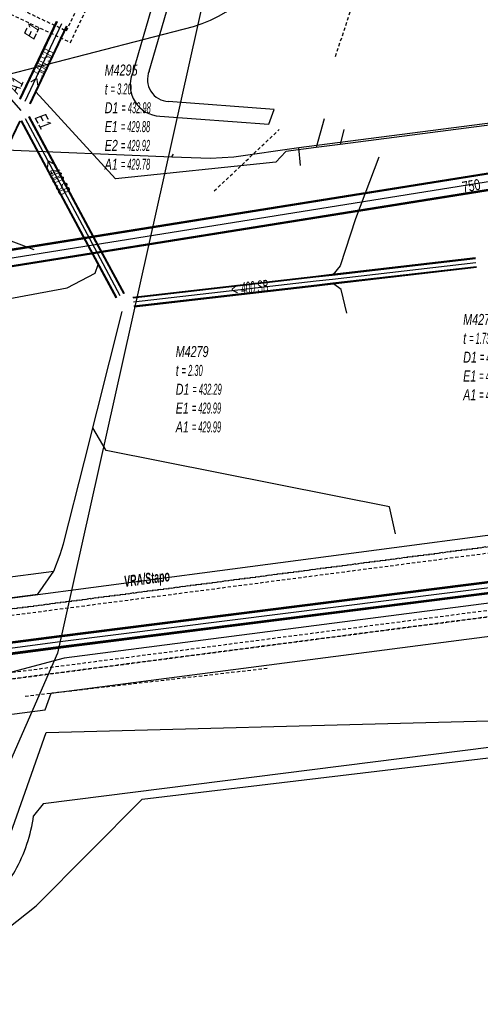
# Model space of a CAD drawing. Header units: metres. Extents: x 2695563 to 2696938, y 1260544 to 1262032.
# Tile 265 of 303: x 2696689 to 2696710, y 1261645 to 1261690. Entities that reach past the tile are written whole.
import ezdxf

# ---------------------------------------------------------------- set-up
doc = ezdxf.new("R2010")
doc.units = ezdxf.units.M
doc.linetypes.add('AUSGEZOGEN', pattern=[0])
doc.linetypes.add('STRICHLINIE2_S3', pattern=[0.25, 0.15, -0.1])
for name, color, linetype in [('AW_LK_ Haltung Text', 7, 'AUSGEZOGEN'), ('AW_LK_Andere Bauwerke Detailpolygon', 24, 'AUSGEZOGEN'), ('AW_LK_Ein-Auslauftext', 24, 'AUSGEZOGEN'), ('AW_LK_Haltung', 24, 'AUSGEZOGEN'), ('AW_LK_Normschacht Text', 24, 'AUSGEZOGEN'), ('EW_LK_Trasseabs', 1, 'AUSGEZOGEN'), ('EW_LK_Trasseabs_Text', 1, 'AUSGEZOGEN'), ('EW_LK_Trasserand', 1, 'AUSGEZOGEN'), ('FM_LK_SW_TRASSEKANTE', 94, 'AUSGEZOGEN'), ('FM_LK_SW_TRASSEKANTE_TEXT', 94, 'AUSGEZOGEN'), ('GA_LK_Bauwerk_Linie', 32, 'AUSGEZOGEN'), ('GA_LK_Leitung', 32, 'AUSGEZOGEN'), ('TV_LK_LEITUNG', 92, 'AUSGEZOGEN'), ('WA_LK_Bauwerk_Linie', 171, 'AUSGEZOGEN')]:
    doc.layers.add(name, color=color, linetype=linetype)
doc.styles.add('ARIAL', font='arial.ttf')
doc.styles.add('ARIALNARROW', font='ARIALN.TTF')
pattern_1 = [(0, (2708005, 1273150), (6075, 6075), [6075, -6075]), (90, (2708005, 1273150), (-6075, 6075), [6075, -6075])]

# ---------------------------------------------------------------- blocks, each defined once
blk = doc.blocks.new('COMPLEXOBJECT_1555')
at = {"layer": 'AW_LK_Haltung', "color": 24, "linetype": 'AUSGEZOGEN', "transparency": 33554687}
blk.add_lwpolyline([(6729.21, 11659.68), (6689.51, 11654.67), (6689.07, 11654.12)], dxfattribs=at)
for centre, radius, start, end in [((6681.807, 11655.162), 7.338, 341.3992, 351.8397), ((6681.955, 11655.106), 7.179, 330.7661, 341.4396), ((6681.808, 11655.184), 7.346, 322.8899, 330.7968), ((6684.819, 11652.749), 3.477, 316.6018, 324.9469)]:
    blk.add_arc(centre, radius, start, end, dxfattribs=at)
blk = doc.blocks.new('COMPLEXOBJECT_1612')
at = {"layer": 'EW_LK_Trasserand', "color": 1, "linetype": 'AUSGEZOGEN', "transparency": 33554687}
for points in [[(6696.456, 11700.042), (6694.573, 11691.459), (6693.592, 11688.104)], [(6694.353, 11688.213), (6695.252, 11691.286), (6697.124, 11699.818)], [(6694.841, 11686.15), (6699.831, 11685.776), (6700.078, 11686.457), (6695.242, 11686.822)]]:
    blk.add_lwpolyline(points, dxfattribs=at)
for centre, radius, start, end in [((6698.963, 11699.638), 2.539, 138.368, 170.8476), ((6713.077, 11724.418), 28.101, 235.264, 236.6591), ((6699.399, 11699.467), 2.302, 140.1361, 171.2221), ((6694.904, 11687.566), 1.418, 157.7043, 267.4692), ((6695.286, 11687.83), 1.009, 157.6865, 267.4795)]:
    blk.add_arc(centre, radius, start, end, dxfattribs=at)
blk = doc.blocks.new('COMPLEXOBJECT_1963')
at = {"layer": 'EW_LK_Trasseabs', "color": 1, "linetype": 'AUSGEZOGEN', "transparency": 33554687}
blk.add_line((6685.62, 11687.463), (6696.389, 11690.256), dxfattribs=at)
for centre, radius, start, end in [((6700.869, 11702.276), 2.022, 163.9436, 220.2543), ((6692.922, 11696.614), 7.745, 346.9344, 34.2165), ((6694.813, 11695.758), 5.723, 285.9827, 351.0024)]:
    blk.add_arc(centre, radius, start, end, dxfattribs=at)
blk = doc.blocks.new('COMPLEXOBJECT_2022')
at = {"layer": 'EW_LK_Trasseabs', "color": 1, "linetype": 'STRICHLINIE2_S3', "transparency": 33554687}
blk.add_line((6699.716, 11702.64), (6699.143, 11702.749), dxfattribs=at)
blk.add_lwpolyline([(6702.882, 11688.882), (6703.833, 11691.743), (6701.947, 11698.394)], dxfattribs=at)
blk.add_arc((6692.875, 11696.336), 9.303, 12.7793, 42.6588, dxfattribs=at)
blk = doc.blocks.new('COMPLEXOBJECT_2775')
at = {"layer": 'FM_LK_SW_TRASSEKANTE', "color": 94, "linetype": 'AUSGEZOGEN', "transparency": 33554687}
for points in [[(6679.641, 11643.214), (6680.607, 11643.471), (6684.941, 11644.624), (6689.65, 11657.93), (6726.711, 11658.913)], [(6727.873, 11656.499), (6720.464, 11642.303), (6720.97, 11640.46), (6727.23, 11634.231)]]:
    blk.add_lwpolyline(points, dxfattribs=at)
blk.add_arc((6726.39, 11657.272), 1.672, 332.4669, 78.9416, dxfattribs=at)

msp = doc.modelspace()

# ---------------------------------------------------------------- hatches: boundary and pattern name
at = {"layer": 'EW_LK_Trasserand', "lineweight": 18, "transparency": 33554687}
h = msp.add_hatch(dxfattribs=at)
h.set_pattern_fill('MUSTER', color=1, scale=6075, style=0, pattern_type=2)
h.set_pattern_definition(pattern_1)
h.paths.add_polyline_path([(2696698.035, 1261701.135), (2696698.004, 1261701.1), (2696697.975, 1261701.064), (2696697.945, 1261701.028), (2696697.917, 1261700.992), (2696697.889, 1261700.955), (2696697.862, 1261700.917), (2696697.835, 1261700.879), (2696697.809, 1261700.84), (2696697.784, 1261700.801), (2696697.76, 1261700.762), (2696697.736, 1261700.722), (2696697.713, 1261700.681), (2696697.691, 1261700.641), (2696697.67, 1261700.599), (2696697.649, 1261700.558), (2696697.629, 1261700.516), (2696697.61, 1261700.474), (2696697.592, 1261700.431), (2696697.574, 1261700.388), (2696697.557, 1261700.345), (2696697.541, 1261700.301), (2696697.526, 1261700.257), (2696697.512, 1261700.213), (2696697.498, 1261700.169), (2696697.485, 1261700.124), (2696697.473, 1261700.079), (2696697.462, 1261700.034), (2696697.452, 1261699.989), (2696697.442, 1261699.943), (2696697.434, 1261699.898), (2696697.426, 1261699.852), (2696695.543, 1261691.269), (2696694.562, 1261687.914), (2696694.531, 1261687.832), (2696694.506, 1261687.748), (2696694.485, 1261687.663), (2696694.47, 1261687.577), (2696694.461, 1261687.49), (2696694.456, 1261687.402), (2696694.457, 1261687.315), (2696694.464, 1261687.227), (2696694.476, 1261687.14), (2696694.493, 1261687.055), (2696694.515, 1261686.97), (2696694.543, 1261686.887), (2696694.576, 1261686.806), (2696694.614, 1261686.727), (2696694.656, 1261686.65), (2696694.703, 1261686.576), (2696694.755, 1261686.505), (2696694.811, 1261686.438), (2696694.871, 1261686.374), (2696694.935, 1261686.314), (2696695.002, 1261686.258), (2696695.073, 1261686.207), (2696695.147, 1261686.159), (2696695.223, 1261686.117), (2696695.302, 1261686.079), (2696695.383, 1261686.046), (2696695.466, 1261686.018), (2696695.551, 1261685.996), (2696695.637, 1261685.979), (2696695.724, 1261685.967), (2696695.811, 1261685.96), (2696700.801, 1261685.586), (2696701.048, 1261686.267), (2696696.212, 1261686.632), (2696696.15, 1261686.637), (2696696.088, 1261686.645), (2696696.027, 1261686.657), (2696695.967, 1261686.674), (2696695.908, 1261686.693), (2696695.85, 1261686.717), (2696695.793, 1261686.744), (2696695.739, 1261686.774), (2696695.686, 1261686.807), (2696695.636, 1261686.844), (2696695.588, 1261686.884), (2696695.543, 1261686.927), (2696695.5, 1261686.972), (2696695.46, 1261687.02), (2696695.423, 1261687.071), (2696695.39, 1261687.123), (2696695.36, 1261687.178), (2696695.333, 1261687.234), (2696695.309, 1261687.292), (2696695.29, 1261687.351), (2696695.274, 1261687.411), (2696695.261, 1261687.472), (2696695.253, 1261687.534), (2696695.248, 1261687.596), (2696695.248, 1261687.659), (2696695.251, 1261687.721), (2696695.258, 1261687.783), (2696695.268, 1261687.844), (2696695.283, 1261687.905), (2696695.301, 1261687.965), (2696695.323, 1261688.023), (2696696.222, 1261691.096), (2696698.094, 1261699.628), (2696698.1, 1261699.668), (2696698.108, 1261699.707), (2696698.116, 1261699.747), (2696698.124, 1261699.786), (2696698.133, 1261699.825), (2696698.143, 1261699.864), (2696698.154, 1261699.903), (2696698.165, 1261699.942), (2696698.177, 1261699.98), (2696698.19, 1261700.019), (2696698.203, 1261700.057), (2696698.217, 1261700.094), (2696698.232, 1261700.132), (2696698.247, 1261700.169), (2696698.263, 1261700.206), (2696698.28, 1261700.243), (2696698.297, 1261700.279), (2696698.315, 1261700.315), (2696698.333, 1261700.351), (2696698.352, 1261700.387), (2696698.372, 1261700.422), (2696698.392, 1261700.457), (2696698.413, 1261700.491), (2696698.435, 1261700.525), (2696698.457, 1261700.559), (2696698.48, 1261700.592), (2696698.503, 1261700.625), (2696698.527, 1261700.657), (2696698.551, 1261700.689), (2696698.576, 1261700.721), (2696698.602, 1261700.752), (2696698.584, 1261700.764), (2696698.565, 1261700.776), (2696698.547, 1261700.788), (2696698.528, 1261700.801), (2696698.51, 1261700.813), (2696698.492, 1261700.825), (2696698.473, 1261700.837), (2696698.455, 1261700.85), (2696698.436, 1261700.862), (2696698.418, 1261700.874), (2696698.4, 1261700.886), (2696698.381, 1261700.899), (2696698.363, 1261700.911), (2696698.345, 1261700.923), (2696698.326, 1261700.936), (2696698.308, 1261700.948), (2696698.29, 1261700.96), (2696698.272, 1261700.973), (2696698.253, 1261700.985), (2696698.235, 1261700.998), (2696698.217, 1261701.01), (2696698.199, 1261701.022), (2696698.18, 1261701.035), (2696698.162, 1261701.047), (2696698.144, 1261701.06), (2696698.126, 1261701.072), (2696698.108, 1261701.085), (2696698.089, 1261701.097), (2696698.071, 1261701.11), (2696698.053, 1261701.122)], flags=0)
h = msp.add_hatch(dxfattribs=at)
h.set_pattern_fill('MUSTER', color=1, scale=6075, style=0, pattern_type=2)
h.set_pattern_definition(pattern_1)
h.paths.add_polyline_path([(2696665.643, 1261655.534), (2696690.567, 1261658.784), (2696690.849, 1261659.547), (2696733.205, 1261665.053), (2696733.068, 1261664.76), (2696804.609, 1261674.065), (2696804.42, 1261675.631), (2696739.075, 1261666.951), (2696733.958, 1261666.661), (2696691.437, 1261661.139), (2696687.016, 1261659.964), (2696671.151, 1261657.948), (2696670.784, 1261660.657), (2696668.396, 1261660.346), (2696668.357, 1261660.585), (2696665.049, 1261660.129)], flags=0)

# ---------------------------------------------------------------- linework, layer by layer
at = {"layer": 'AW_LK_Andere Bauwerke Detailpolygon', "color": 24, "linetype": 'STRICHLINIE2_S3', "transparency": 33554687}
for points in [[(2696694.214, 1261704.595), (2696687.854, 1261691.165), (2696691.73, 1261689.33), (2696698.09, 1261702.76), (2696694.214, 1261704.595)], [(2696688.385, 1261691.355), (2696691.54, 1261689.861), (2696697.559, 1261702.57), (2696694.404, 1261704.064), (2696688.385, 1261691.355)]]:
    msp.add_lwpolyline(points, close=True, dxfattribs=at)
at = {"layer": 'AW_LK_Haltung', "linetype": 'AUSGEZOGEN', "transparency": 33554687}
for p, q in [((2696689.408, 1261686.759), (2696691.091, 1261690.308)), ((2696689.426, 1261686.75), (2696691.109, 1261690.299)), ((2696689.444, 1261686.742), (2696691.127, 1261690.291)), ((2696689.86, 1261686.544), (2696691.543, 1261690.093)), ((2696689.878, 1261686.536), (2696691.561, 1261690.085)), ((2696689.896, 1261686.527), (2696691.579, 1261690.076)), ((2696685.729, 1261678.072), (2696689.413, 1261685.747)), ((2696685.747, 1261678.064), (2696689.431, 1261685.739)), ((2696692.657, 1261679.814), (2696689.486, 1261685.739)), ((2696692.674, 1261679.824), (2696689.503, 1261685.748)), ((2696692.992, 1261679.994), (2696689.821, 1261685.918)), ((2696693.009, 1261680.004), (2696689.838, 1261685.927)), ((2696693.027, 1261680.013), (2696689.856, 1261685.937)), ((2696692.639, 1261679.805), (2696689.468, 1261685.729)), ((2696694.162, 1261677.82), (2696692.992, 1261679.994)), ((2696694.18, 1261677.83), (2696693.009, 1261680.004)), ((2696694.198, 1261677.839), (2696693.027, 1261680.013)), ((2696693.81, 1261677.631), (2696692.639, 1261679.805)), ((2696693.828, 1261677.64), (2696692.657, 1261679.814)), ((2696693.846, 1261677.65), (2696692.674, 1261679.824)), ((2696710.258, 1261679.465), (2696703.691, 1261678.705)), ((2696710.26, 1261679.445), (2696703.693, 1261678.685)), ((2696710.262, 1261679.425), (2696703.695, 1261678.665)), ((2696710.304, 1261679.067), (2696703.737, 1261678.307)), ((2696710.306, 1261679.047), (2696703.739, 1261678.287)), ((2696710.308, 1261679.027), (2696703.741, 1261678.267)), ((2696702.949, 1261678.62), (2696694.586, 1261677.658)), ((2696702.951, 1261678.6), (2696694.588, 1261677.638)), ((2696702.953, 1261678.58), (2696694.59, 1261677.618)), ((2696703.691, 1261678.705), (2696702.949, 1261678.62)), ((2696703.693, 1261678.685), (2696702.951, 1261678.6)), ((2696703.695, 1261678.665), (2696702.953, 1261678.58)), ((2696702.995, 1261678.222), (2696694.632, 1261677.26)), ((2696702.997, 1261678.202), (2696694.634, 1261677.24)), ((2696702.999, 1261678.182), (2696694.636, 1261677.22)), ((2696703.737, 1261678.307), (2696702.995, 1261678.222)), ((2696703.739, 1261678.287), (2696702.997, 1261678.202)), ((2696703.741, 1261678.267), (2696702.999, 1261678.182))]:
    msp.add_line(p, q, dxfattribs=at)
at = {"layer": 'AW_LK_Haltung', "color": 255, "transparency": 33554687}
for p, q in [((2696689.652, 1261686.643), (2696691.335, 1261690.192)), ((2696692.833, 1261679.909), (2696689.662, 1261685.833)), ((2696694.004, 1261677.735), (2696692.833, 1261679.909)), ((2696710.283, 1261679.246), (2696703.716, 1261678.486)), ((2696702.974, 1261678.401), (2696694.611, 1261677.439)), ((2696703.716, 1261678.486), (2696702.974, 1261678.401))]:
    msp.add_line(p, q, dxfattribs=at)
at = {"layer": 'AW_LK_Haltung', "color": 24, "linetype": 'AUSGEZOGEN', "transparency": 33554687}
for p, q in [((2696703.33, 1261685.83), (2696702.976, 1261684.522)), ((2696704.228, 1261685.351), (2696704.067, 1261684.663)), ((2696705.83, 1261684.077), (2696704.771, 1261681.262)), ((2696692.362, 1261670.165), (2696694.092, 1261677.015)), ((2696675.625, 1261663.171), (2696690.966, 1261665.123)), ((2696695.003, 1261654.684), (2696727.917, 1261658.627))]:
    msp.add_line(p, q, dxfattribs=at)
for points in [[(2696691.45, 1261701.02), (2696690.724, 1261699.725), (2696686.741, 1261692.444), (2696686.001, 1261691.095), (2696686.363, 1261689.825), (2696688.002, 1261687.855), (2696689.46, 1261686.22)], [(2696743.47, 1261691.11), (2696742.731, 1261689.674), (2696736.099, 1261688.815), (2696722.513, 1261687.054), (2696721.72, 1261686.951), (2696704.067, 1261684.663), (2696702.976, 1261684.522), (2696701.588, 1261684.342), (2696701.13, 1261683.846)], [(2696701.13, 1261683.846), (2696693.785, 1261683.095), (2696690.135, 1261687.078)], [(2696690.059, 1261679.841), (2696687.627, 1261680.761), (2696687.357, 1261681.406)], [(2696704.763, 1261681.262), (2696704.074, 1261679.101), (2696703.738, 1261678.693)], [(2696678.361, 1261676.827), (2696681.895, 1261676.291), (2696691.581, 1261678.092), (2696692.849, 1261678.775), (2696692.996, 1261679.165)], [(2696704.366, 1261676.935), (2696704.11, 1261678.02), (2696703.766, 1261678.287)], [(2696706.605, 1261666.829), (2696706.328, 1261668.074), (2696693.361, 1261670.652), (2696692.749, 1261671.696)], [(2696690.966, 1261665.123), (2696691.257, 1261665.89), (2696691.409, 1261666.375), (2696692.362, 1261670.165)], [(2696651.283, 1261658.627), (2696662.559, 1261660.414), (2696665.156, 1261660.928), (2696673.596, 1261662.155), (2696674.276, 1261662.098), (2696682.015, 1261663.02), (2696690.224, 1261664.071), (2696690.966, 1261665.123)], [(2696685.72, 1261646.3), (2696690.16, 1261649.8), (2696695.003, 1261654.684)]]:
    msp.add_lwpolyline(points, dxfattribs=at)
at = {"layer": 'EW_LK_Trasseabs', "color": 1, "linetype": 'AUSGEZOGEN', "transparency": 33554687}
for p, q in [((2696702.172, 1261684.521), (2696721.405, 1261687)), ((2696676.899, 1261684.914), (2696696.363, 1261684.1)), ((2696702.252, 1261683.701), (2696702.172, 1261684.521)), ((2696696.363, 1261684.1), (2696698.128, 1261684.035)), ((2696677.859, 1261662.426), (2696758.385, 1261673.064))]:
    msp.add_line(p, q, dxfattribs=at)
at = {"layer": 'EW_LK_Trasseabs', "color": 1, "linetype": 'STRICHLINIE2_S3', "transparency": 33554687}
for p, q in [((2696698.304, 1261682.532), (2696701.277, 1261685.345)), ((2696696.363, 1261684.1), (2696696.442, 1261684.22)), ((2696689.649, 1261659.41), (2696700.728, 1261660.686))]:
    msp.add_line(p, q, dxfattribs=at)
at = {"layer": 'EW_LK_Trasseabs', "color": 1, "linetype": 'AUSGEZOGEN', "transparency": 33554687}
msp.add_lwpolyline([(2696698.128, 1261684.035), (2696699.207, 1261684.094), (2696702.172, 1261684.521)], dxfattribs=at)
at = {"layer": 'EW_LK_Trasserand', "color": 1, "linetype": 'AUSGEZOGEN', "transparency": 33554687}
msp.add_lwpolyline([(2696665.643, 1261655.534), (2696690.567, 1261658.784), (2696690.849, 1261659.547), (2696733.205, 1261665.053), (2696733.068, 1261664.76), (2696804.609, 1261674.065), (2696804.42, 1261675.631), (2696739.075, 1261666.951), (2696733.958, 1261666.661), (2696691.437, 1261661.139), (2696687.016, 1261659.964), (2696671.151, 1261657.948), (2696670.784, 1261660.657), (2696668.396, 1261660.346), (2696668.357, 1261660.585), (2696665.049, 1261660.129), (2696665.643, 1261655.534)], close=True, dxfattribs=at)
at = {"layer": 'FM_LK_SW_TRASSEKANTE', "linetype": 'AUSGEZOGEN', "transparency": 33554687}
for p, q in [((2696679.699, 1261678.383), (2696738.489, 1261687.796)), ((2696679.703, 1261678.358), (2696738.493, 1261687.771)), ((2696679.707, 1261678.333), (2696738.497, 1261687.746)), ((2696679.817, 1261677.643), (2696738.607, 1261687.056)), ((2696679.821, 1261677.618), (2696738.611, 1261687.031)), ((2696679.825, 1261677.593), (2696738.615, 1261687.006))]:
    msp.add_line(p, q, dxfattribs=at)
at = {"layer": 'FM_LK_SW_TRASSEKANTE', "color": 255, "transparency": 33554687}
msp.add_line((2696679.762, 1261677.988), (2696738.552, 1261687.401), dxfattribs=at)
at = {"layer": 'GA_LK_Bauwerk_Linie', "color": 32, "linetype": 'STRICHLINIE2_S3', "transparency": 33554687}
for points in [[(2696669.46, 1261657.64), (2696669.08, 1261660.79), (2696813.61, 1261679.68), (2696814.21, 1261674.83), (2696804.2, 1261673.51), (2696804.01, 1261675.19), (2696669.46, 1261657.64)], [(2696669.413, 1261660.531), (2696669.722, 1261657.977), (2696804.274, 1261675.527), (2696804.464, 1261673.847), (2696813.876, 1261675.089), (2696813.349, 1261679.343), (2696669.413, 1261660.531)]]:
    msp.add_lwpolyline(points, close=True, dxfattribs=at)
at = {"layer": 'GA_LK_Leitung', "linetype": 'AUSGEZOGEN', "transparency": 33554687}
for p, q in [((2696713.689, 1261665.004), (2696691.213, 1261662.168)), ((2696713.693, 1261664.973), (2696691.217, 1261662.137)), ((2696713.697, 1261664.942), (2696691.221, 1261662.106)), ((2696713.751, 1261664.508), (2696691.277, 1261661.672)), ((2696713.755, 1261664.477), (2696691.281, 1261661.641)), ((2696713.759, 1261664.446), (2696691.285, 1261661.61)), ((2696691.213, 1261662.168), (2696682.607, 1261661.038)), ((2696691.217, 1261662.137), (2696682.614, 1261661.008)), ((2696691.221, 1261662.106), (2696682.621, 1261660.977)), ((2696691.277, 1261661.672), (2696682.721, 1261660.549)), ((2696691.281, 1261661.641), (2696682.728, 1261660.518)), ((2696691.285, 1261661.61), (2696682.735, 1261660.488))]:
    msp.add_line(p, q, dxfattribs=at)
at = {"layer": 'GA_LK_Leitung', "color": 255, "linetype": 'AUSGEZOGEN', "transparency": 33554687}
for p, q in [((2696713.724, 1261664.725), (2696691.249, 1261661.889)), ((2696691.249, 1261661.889), (2696682.671, 1261660.763))]:
    msp.add_line(p, q, dxfattribs=at)
at = {"layer": 'TV_LK_LEITUNG', "color": 92, "linetype": 'AUSGEZOGEN', "transparency": 33554687}
msp.add_lwpolyline([(2696719.488, 1261757.113), (2696706.547, 1261730.5), (2696691.13, 1261661.371), (2696677.045, 1261629.232)], dxfattribs=at)
at = {"layer": 'WA_LK_Bauwerk_Linie', "color": 7, "linetype": 'STRICHLINIE2_S3', "transparency": 33554687}
for points in [[(2696669.46, 1261657.64), (2696804.01, 1261675.19), (2696804.2, 1261673.51), (2696814.21, 1261674.83), (2696813.61, 1261679.68), (2696669.08, 1261660.79), (2696669.46, 1261657.64)], [(2696669.722, 1261657.977), (2696804.274, 1261675.527), (2696804.464, 1261673.847), (2696813.876, 1261675.089), (2696813.349, 1261679.343), (2696669.413, 1261660.531), (2696669.722, 1261657.977)]]:
    msp.add_lwpolyline(points, close=True, dxfattribs=at)

# ---------------------------------------------------------------- block references
at = {"layer": 'AW_LK_Haltung', "color": 24, "linetype": 'AUSGEZOGEN', "lineweight": -3, "transparency": 33554687}
msp.add_blockref('COMPLEXOBJECT_1555', (2690000.97, 1249999.81), dxfattribs=at)
at = {"layer": 'EW_LK_Trasseabs', "color": 1, "linetype": 'AUSGEZOGEN', "lineweight": -3, "transparency": 33554687}
msp.add_blockref('COMPLEXOBJECT_1963', (2690000.97, 1249999.81), dxfattribs=at)
at = {"layer": 'EW_LK_Trasseabs', "color": 1, "linetype": 'STRICHLINIE2_S3', "lineweight": -3, "transparency": 33554687}
msp.add_blockref('COMPLEXOBJECT_2022', (2690000.97, 1249999.81), dxfattribs=at)
at = {"layer": 'EW_LK_Trasserand', "color": 1, "linetype": 'AUSGEZOGEN', "lineweight": -3, "transparency": 33554687}
msp.add_blockref('COMPLEXOBJECT_1612', (2690000.97, 1249999.81), dxfattribs=at)
at = {"layer": 'FM_LK_SW_TRASSEKANTE', "color": 94, "linetype": 'AUSGEZOGEN', "lineweight": -3, "transparency": 33554687}
msp.add_blockref('COMPLEXOBJECT_2775', (2690000.97, 1249999.81), dxfattribs=at)

# ---------------------------------------------------------------- texts
at = {"layer": 'AW_LK_ Haltung Text', "color": 24, "transparency": 33554687, "char_height": 0.55705, "width": 2.45674, "attachment_point": 5, "style": 'ARIAL'}
for s, insert, rotation in [('\\A1;{\\fArial|i1|b0;\\H0.557054;\\W0.700000;\\C24;> \\W0.490000;500 SB}\\P', (2696690.408, 1261688.198), 65.1186), ('\\A1;{\\fArial|i1|b0;\\H0.557054;\\W0.700000;\\C24;< \\W0.490000;400 SB}\\P', (2696691.097, 1261683.177), 297.6714), ('\\A1;{\\fArial|i1|b0;\\H0.557054;\\W0.700000;\\C24;< \\W0.490000;400 SB}\\P', (2696699.92, 1261678.107), 5.8797)]:
    msp.add_mtext(s, dxfattribs=dict(at, insert=insert, rotation=rotation))
at = {"layer": 'AW_LK_Ein-Auslauftext', "color": 24, "transparency": 33554687, "char_height": 0.55705, "width": 0.85544, "attachment_point": 7, "style": 'ARIAL'}
for s, insert, rotation in [('\\A1;{\\fArial|i1|b0;\\H0.557054;\\W0.700000;\\C24;E1}\\P', (2696690.058, 1261689.438), 64.629), ('\\A1;{\\fArial|i1|b0;\\H0.557054;\\W0.700000;\\C24;A1}\\P', (2696689.322, 1261686.95), 64.629), ('\\A1;{\\fArial|i1|b0;\\H0.557054;\\W0.700000;\\C24;E1}\\P', (2696690.072, 1261685.881), 298.1664)]:
    msp.add_mtext(s, dxfattribs=dict(at, insert=insert, rotation=rotation))
at = {"layer": 'AW_LK_Normschacht Text', "color": 24, "transparency": 33554687, "char_height": 0.50641, "attachment_point": 1, "line_spacing_factor": 1.024096, "style": 'ARIAL'}
for s, insert, width in [('\\A1;{\\fArial|i1|b0;\\H0.506413;\\W0.695136;\\C24;M4295}\\P{\\fArial|i1|b0;\\H0.505000;\\W0.695136;\\C24;t \\W0.486595;= 3.20}\\P{\\fArial|i1|b0;\\H0.505000;\\W0.695136;\\C24;D1 \\W0.486595;= 432.98}\\P{\\fArial|i1|b0;\\H0.505000;\\W0.695136;\\C24;E1 \\W0.486595;= 429.88}\\P{\\fArial|i1|b0;\\H0.505000;\\W0.695136;\\C24;E2 \\W0.486595;= 429.92}\\P{\\fArial|i1|b0;\\H0.505000;\\W0.695136;\\C24;A1 \\W0.486595;= 429.78}\\P', (2696693.291, 1261688.321), 2.84042), ('\\A1;{\\fArial|i1|b0;\\H0.506413;\\W0.696409;\\C24;M4277}\\P{\\fArial|i1|b0;\\H0.505000;\\W0.696409;\\C24;t \\W0.487486;= 1.73}\\P{\\fArial|i1|b0;\\H0.505000;\\W0.696409;\\C24;D1 \\W0.487486;= 431.90}\\P{\\fArial|i1|b0;\\H0.505000;\\W0.696409;\\C24;E1 \\W0.487486;= 430.17}\\P{\\fArial|i1|b0;\\H0.505000;\\W0.696409;\\C24;A1 \\W0.487486;= 430.17}\\P', (2696709.696, 1261676.904), 2.84562), ('\\A1;{\\fArial|i1|b0;\\H0.506413;\\W0.694273;\\C24;M4279}\\P{\\fArial|i1|b0;\\H0.505000;\\W0.694273;\\C24;t \\W0.485991;= 2.30}\\P{\\fArial|i1|b0;\\H0.505000;\\W0.694273;\\C24;D1 \\W0.485991;= 432.29}\\P{\\fArial|i1|b0;\\H0.505000;\\W0.694273;\\C24;E1 \\W0.485991;= 429.99}\\P{\\fArial|i1|b0;\\H0.505000;\\W0.694273;\\C24;A1 \\W0.485991;= 429.99}\\P', (2696696.542, 1261675.435), 2.83689)]:
    msp.add_mtext(s, dxfattribs=dict(at, insert=insert, width=width))
at = {"layer": 'EW_LK_Trasseabs_Text', "color": 1, "transparency": 33554687, "insert": (2696695.235, 1261664.716), "char_height": 0.5075, "width": 2.29337, "attachment_point": 5, "rotation": 7.5258, "style": 'ARIALNARROW'}
msp.add_mtext('\\A1;{\\fArial Narrow|i1|b1;\\H0.507500;\\W0.700000;\\C1;VRA/Stapo}\\P', dxfattribs=at)
at = {"layer": 'FM_LK_SW_TRASSEKANTE_TEXT', "color": 94, "transparency": 33554687, "insert": (2696710, 1261682.757), "char_height": 0.50638, "width": 1.28184, "attachment_point": 5, "rotation": 10.2348, "style": 'ARIAL'}
msp.add_mtext('\\W0.70; 750 ', dxfattribs=at)

doc.saveas('drawing.dxf')
